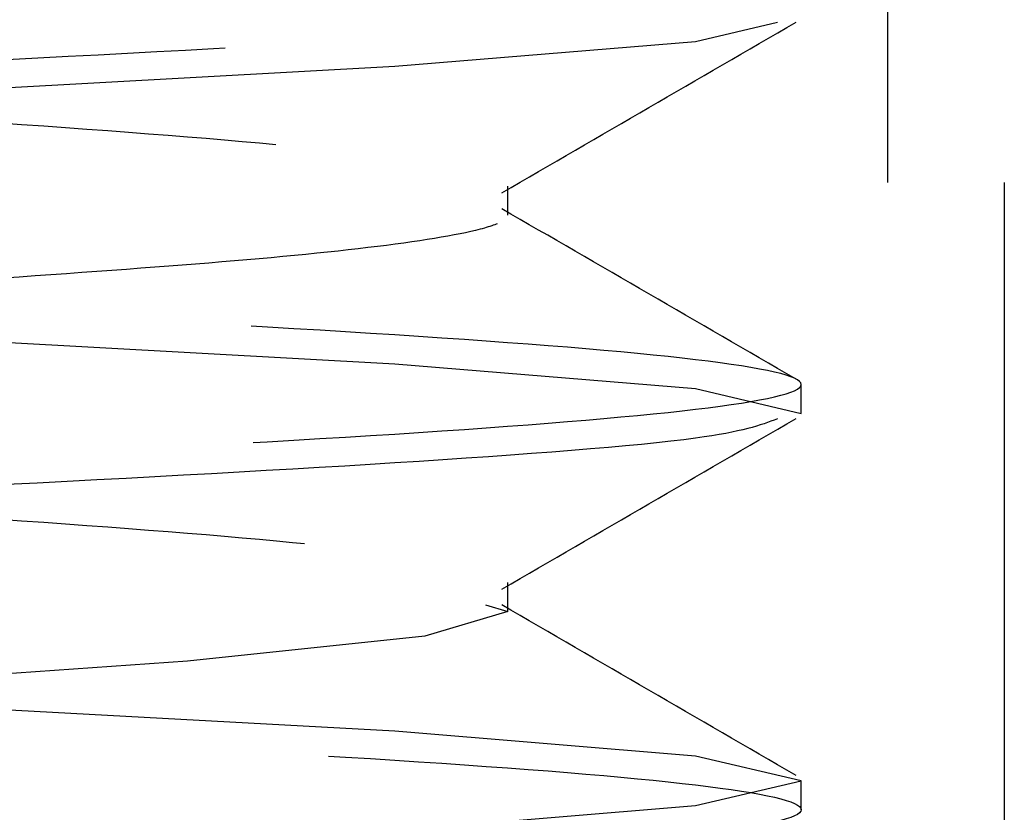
# Model space of a CAD drawing. Header units: inches. Extents: x 1907 to 2452, y -210 to -54.
# Tile 709 of 1056: x 2144.1262 to 2144.2149, y -176.9386 to -176.8672. Entities that reach past the tile are written whole.
import ezdxf

# ---------------------------------------------------------------- set-up
doc = ezdxf.new("R2010")
doc.units = ezdxf.units.IN
doc.header["$LTSCALE"] = 0.5
doc.header["$MEASUREMENT"] = 0
doc.linetypes.add('HIDDEN', pattern=[0.22499999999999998, 0.15, -0.075])
doc.layers.add('SID-M-H', color=4, linetype='HIDDEN')

msp = doc.modelspace()

# ---------------------------------------------------------------- linework, layer by layer
at = {"layer": 'SID-M-H'}
for p, q in [((2144.214886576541, -175.881832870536), (2144.214886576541, -177.411832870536)), ((2144.20440777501, -177.081832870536), (2144.20440777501, -176.211832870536)), ((2144.194465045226, -176.8674367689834), (2144.187080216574, -176.8691691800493)), ((2144.187080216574, -176.8691691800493), (2144.159983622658, -176.8714013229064)), ((2144.159983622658, -176.8714013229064), (2144.119430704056, -176.8736334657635)), ((2144.170176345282, -176.8847941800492), (2144.170176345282, -176.8821900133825)), ((2144.119430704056, -176.8959548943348), (2144.159983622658, -176.8981870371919)), ((2144.159983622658, -176.8981870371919), (2144.187080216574, -176.900419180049)), ((2144.19659527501, -176.9026513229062), (2144.19659527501, -176.9000471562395)), ((2144.187080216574, -176.900419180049), (2144.19659527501, -176.9026513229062)), ((2144.19659527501, -176.9026513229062), (2144.19659527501, -176.9026513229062)), ((2144.170176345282, -176.9205084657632), (2144.170176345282, -176.9179042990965)), ((2144.170176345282, -176.9205084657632), (2144.162672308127, -176.9227406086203)), ((2144.168164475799, -176.9199100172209), (2144.170176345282, -176.9205084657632)), ((2144.162672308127, -176.9227406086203), (2144.141302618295, -176.9249727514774)), ((2144.141302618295, -176.9249727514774), (2144.109320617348, -176.9272048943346)), ((2144.159983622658, -176.9312971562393), (2144.119430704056, -176.9290650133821)), ((2144.187080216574, -176.9335292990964), (2144.159983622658, -176.9312971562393)), ((2144.19659527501, -176.9357614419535), (2144.187080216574, -176.9335292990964)), ((2144.187080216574, -176.9379935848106), (2144.19659527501, -176.9357614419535)), ((2144.19659527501, -176.9383656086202), (2144.19659527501, -176.9357614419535)), ((2144.159983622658, -176.9402257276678), (2144.187080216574, -176.9379935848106))]:
    msp.add_line(p, q, dxfattribs=at)
for points, knots in [([(2143.97499658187, -175.8292082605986), (2143.976194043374, -175.8297557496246), (2143.979018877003, -175.8310472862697), (2144.000392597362, -175.8330828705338), (2144.032802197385, -175.8353150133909), (2144.07161820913, -175.837547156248), (2144.110296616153, -175.8397792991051), (2144.143119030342, -175.8420114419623), (2144.165042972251, -175.8442435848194), (2144.172742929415, -175.8464757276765), (2144.165043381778, -175.8487078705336), (2144.143117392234, -175.8509400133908), (2144.110302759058, -175.8531721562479), (2144.071595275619, -175.855404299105), (2144.032887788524, -175.8576364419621), (2144.000073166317, -175.8598685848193), (2143.978147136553, -175.8621007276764), (2143.970447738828, -175.8643328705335), (2143.978147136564, -175.8665650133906), (2144.000073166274, -175.8687971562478), (2144.032887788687, -175.8710292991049), (2144.07159527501, -175.873261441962), (2144.110302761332, -175.8754935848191), (2144.143117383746, -175.8777257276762), (2144.165043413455, -175.8799578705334), (2144.172742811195, -175.8821900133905), (2144.165043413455, -175.8844221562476), (2144.143117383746, -175.8866542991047), (2144.110302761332, -175.8888864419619), (2144.07159527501, -175.891118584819), (2144.032887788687, -175.8933507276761), (2144.000073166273, -175.8955828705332), (2143.978147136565, -175.8978150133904), (2143.970447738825, -175.9000471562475), (2143.978147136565, -175.9022792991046), (2144.000073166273, -175.9045114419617), (2144.032887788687, -175.9067435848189), (2144.07159527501, -175.908975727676), (2144.110302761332, -175.9112078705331), (2144.143117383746, -175.9134400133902), (2144.165043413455, -175.9156721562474), (2144.172742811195, -175.9179042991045), (2144.165043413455, -175.9201364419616), (2144.143117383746, -175.9223685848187), (2144.110302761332, -175.9246007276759), (2144.07159527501, -175.926832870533), (2144.032887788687, -175.9290650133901), (2144.000073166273, -175.9312971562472), (2143.978147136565, -175.9335292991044), (2143.970447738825, -175.9357614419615), (2143.978147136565, -175.9379935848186), (2144.000073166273, -175.9402257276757), (2144.032887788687, -175.9424578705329), (2144.07159527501, -175.94469001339), (2144.110302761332, -175.9469221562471), (2144.143117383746, -175.9491542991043), (2144.165043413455, -175.9513864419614), (2144.172742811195, -175.9536185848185), (2144.165043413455, -175.9558507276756), (2144.143117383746, -175.9580828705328), (2144.110302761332, -175.9603150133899), (2144.07159527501, -175.962547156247), (2144.032887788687, -175.9647792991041), (2144.000073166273, -175.9670114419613), (2143.978147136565, -175.9692435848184), (2143.970447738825, -175.9714757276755), (2143.978147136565, -175.9737078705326), (2144.000073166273, -175.9759400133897), (2144.032887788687, -175.9781721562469), (2144.07159527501, -175.980404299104), (2144.110302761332, -175.9826364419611), (2144.143117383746, -175.9848685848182), (2144.165043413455, -175.9871007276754), (2144.172742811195, -175.9893328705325), (2144.165043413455, -175.9915650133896), (2144.143117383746, -175.9937971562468), (2144.110302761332, -175.9960292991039), (2144.07159527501, -175.998261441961), (2144.032887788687, -176.0004935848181), (2144.000073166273, -176.0027257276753), (2143.978147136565, -176.0049578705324), (2143.970447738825, -176.0071900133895), (2143.978147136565, -176.0094221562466), (2144.000073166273, -176.0116542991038), (2144.032887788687, -176.0138864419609), (2144.07159527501, -176.016118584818), (2144.110302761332, -176.0183507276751), (2144.143117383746, -176.0205828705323), (2144.165043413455, -176.0228150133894), (2144.172742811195, -176.0250471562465), (2144.165043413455, -176.0272792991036), (2144.143117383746, -176.0295114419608), (2144.110302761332, -176.0317435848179), (2144.07159527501, -176.033975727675), (2144.032887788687, -176.0362078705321), (2144.000073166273, -176.0384400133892), (2143.978147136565, -176.0406721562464), (2143.970447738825, -176.0429042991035), (2143.978147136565, -176.0451364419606), (2144.000073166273, -176.0473685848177), (2144.032887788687, -176.0496007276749), (2144.07159527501, -176.051832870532), (2144.110302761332, -176.0540650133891), (2144.143117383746, -176.0562971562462), (2144.165043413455, -176.0585292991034), (2144.172742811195, -176.0607614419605), (2144.165043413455, -176.0629935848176), (2144.143117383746, -176.0652257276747), (2144.110302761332, -176.0674578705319), (2144.07159527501, -176.069690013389), (2144.032887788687, -176.0719221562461), (2144.000073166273, -176.0741542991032), (2143.978147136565, -176.0763864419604), (2143.970447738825, -176.0786185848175), (2143.978147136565, -176.0808507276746), (2144.000073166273, -176.0830828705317), (2144.032887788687, -176.0853150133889), (2144.07159527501, -176.087547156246), (2144.110302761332, -176.0897792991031), (2144.143117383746, -176.0920114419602), (2144.165043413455, -176.0942435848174), (2144.172742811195, -176.0964757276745), (2144.165043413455, -176.0987078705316), (2144.143117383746, -176.1009400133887), (2144.110302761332, -176.1031721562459), (2144.07159527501, -176.105404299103), (2144.032887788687, -176.1076364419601), (2144.000073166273, -176.1098685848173), (2143.978147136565, -176.1121007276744), (2143.970447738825, -176.1143328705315), (2143.978147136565, -176.1165650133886), (2144.000073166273, -176.1187971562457), (2144.032887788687, -176.1210292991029), (2144.07159527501, -176.12326144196), (2144.110302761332, -176.1254935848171), (2144.143117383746, -176.1277257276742), (2144.165043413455, -176.1299578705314), (2144.172742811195, -176.1321900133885), (2144.165043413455, -176.1344221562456), (2144.143117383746, -176.1366542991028), (2144.110302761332, -176.1388864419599), (2144.07159527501, -176.141118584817), (2144.032887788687, -176.1433507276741), (2144.000073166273, -176.1455828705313), (2143.978147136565, -176.1478150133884), (2143.970447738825, -176.1500471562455), (2143.978147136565, -176.1522792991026), (2144.000073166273, -176.1545114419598), (2144.032887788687, -176.1567435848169), (2144.07159527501, -176.158975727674), (2144.110302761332, -176.1612078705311), (2144.143117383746, -176.1634400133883), (2144.165043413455, -176.1656721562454), (2144.172742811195, -176.1679042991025), (2144.165043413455, -176.1701364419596), (2144.143117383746, -176.1723685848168), (2144.110302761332, -176.1746007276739), (2144.07159527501, -176.176832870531), (2144.032887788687, -176.1790650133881), (2144.000073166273, -176.1812971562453), (2143.978147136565, -176.1835292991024), (2143.970447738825, -176.1857614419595), (2143.978147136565, -176.1879935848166), (2144.000073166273, -176.1902257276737), (2144.032887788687, -176.1924578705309), (2144.07159527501, -176.194690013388), (2144.110302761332, -176.1969221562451), (2144.143117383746, -176.1991542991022), (2144.165043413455, -176.2013864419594), (2144.172742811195, -176.2036185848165), (2144.165043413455, -176.2058507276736), (2144.143117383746, -176.2080828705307), (2144.110302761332, -176.2103150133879), (2144.07159527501, -176.212547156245), (2144.032887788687, -176.2147792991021), (2144.000073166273, -176.2170114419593), (2143.978147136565, -176.2192435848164), (2143.970447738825, -176.2214757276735), (2143.978147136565, -176.2237078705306), (2144.000073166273, -176.2259400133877), (2144.032887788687, -176.2281721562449), (2144.07159527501, -176.230404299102), (2144.110302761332, -176.2326364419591), (2144.143117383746, -176.2348685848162), (2144.165043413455, -176.2371007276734), (2144.172742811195, -176.2393328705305), (2144.165043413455, -176.2415650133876), (2144.143117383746, -176.2437971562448), (2144.110302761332, -176.2460292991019), (2144.07159527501, -176.248261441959), (2144.032887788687, -176.2504935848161), (2144.000073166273, -176.2527257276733), (2143.978147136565, -176.2549578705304), (2143.970447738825, -176.2571900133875), (2143.978147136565, -176.2594221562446), (2144.000073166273, -176.2616542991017), (2144.032887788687, -176.2638864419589), (2144.07159527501, -176.266118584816), (2144.110302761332, -176.2683507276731), (2144.143117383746, -176.2705828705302), (2144.165043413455, -176.2728150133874), (2144.172742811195, -176.2750471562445), (2144.165043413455, -176.2772792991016), (2144.143117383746, -176.2795114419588), (2144.110302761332, -176.2817435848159), (2144.07159527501, -176.283975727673), (2144.032887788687, -176.2862078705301), (2144.000073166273, -176.2884400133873), (2143.978147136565, -176.2906721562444), (2143.970447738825, -176.2929042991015), (2143.978147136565, -176.2951364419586), (2144.000073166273, -176.2973685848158), (2144.032887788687, -176.2996007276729), (2144.07159527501, -176.30183287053), (2144.110302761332, -176.3040650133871), (2144.143117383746, -176.3062971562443), (2144.165043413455, -176.3085292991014), (2144.172742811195, -176.3107614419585), (2144.165043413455, -176.3129935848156), (2144.143117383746, -176.3152257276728), (2144.110302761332, -176.3174578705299), (2144.07159527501, -176.319690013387), (2144.032887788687, -176.3219221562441), (2144.000073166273, -176.3241542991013), (2143.978147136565, -176.3263864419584), (2143.970447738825, -176.3286185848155), (2143.978147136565, -176.3308507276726), (2144.000073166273, -176.3330828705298), (2144.032887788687, -176.3353150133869), (2144.07159527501, -176.337547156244), (2144.110302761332, -176.3397792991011), (2144.143117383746, -176.3420114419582), (2144.165043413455, -176.3442435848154), (2144.172742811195, -176.3464757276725), (2144.165043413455, -176.3487078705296), (2144.143117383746, -176.3509400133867), (2144.110302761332, -176.3531721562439), (2144.07159527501, -176.355404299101), (2144.032887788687, -176.3576364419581), (2144.000073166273, -176.3598685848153), (2143.978147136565, -176.3621007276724), (2143.970447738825, -176.3643328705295), (2143.978147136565, -176.3665650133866), (2144.000073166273, -176.3687971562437), (2144.032887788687, -176.3710292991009), (2144.07159527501, -176.373261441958), (2144.110302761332, -176.3754935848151), (2144.143117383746, -176.3777257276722), (2144.165043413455, -176.3799578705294), (2144.172742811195, -176.3821900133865), (2144.165043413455, -176.3844221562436), (2144.143117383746, -176.3866542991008), (2144.110302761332, -176.3888864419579), (2144.07159527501, -176.391118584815), (2144.032887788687, -176.3933507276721), (2144.000073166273, -176.3955828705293), (2143.978147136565, -176.3978150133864), (2143.970447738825, -176.4000471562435), (2143.978147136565, -176.4022792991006), (2144.000073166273, -176.4045114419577), (2144.032887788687, -176.4067435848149), (2144.07159527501, -176.408975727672), (2144.110302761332, -176.4112078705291), (2144.143117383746, -176.4134400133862), (2144.165043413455, -176.4156721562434), (2144.172742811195, -176.4179042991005), (2144.165043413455, -176.4201364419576), (2144.143117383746, -176.4223685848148), (2144.110302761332, -176.4246007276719), (2144.07159527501, -176.426832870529), (2144.032887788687, -176.4290650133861), (2144.000073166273, -176.4312971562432), (2143.978147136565, -176.4335292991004), (2143.970447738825, -176.4357614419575), (2143.978147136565, -176.4379935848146), (2144.000073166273, -176.4402257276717), (2144.032887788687, -176.4424578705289), (2144.07159527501, -176.444690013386), (2144.110302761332, -176.4469221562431), (2144.143117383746, -176.4491542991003), (2144.165043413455, -176.4513864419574), (2144.172742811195, -176.4536185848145), (2144.165043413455, -176.4558507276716), (2144.143117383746, -176.4580828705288), (2144.110302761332, -176.4603150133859), (2144.07159527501, -176.462547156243), (2144.032887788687, -176.4647792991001), (2144.000073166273, -176.4670114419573), (2143.978147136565, -176.4692435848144), (2143.970447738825, -176.4714757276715), (2143.978147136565, -176.4737078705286), (2144.000073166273, -176.4759400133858), (2144.032887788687, -176.4781721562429), (2144.07159527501, -176.4804042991), (2144.110302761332, -176.4826364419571), (2144.143117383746, -176.4848685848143), (2144.165043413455, -176.4871007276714), (2144.172742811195, -176.4893328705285), (2144.165043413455, -176.4915650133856), (2144.143117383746, -176.4937971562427), (2144.110302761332, -176.4960292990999), (2144.07159527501, -176.498261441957), (2144.032887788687, -176.5004935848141), (2144.000073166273, -176.5027257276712), (2143.978147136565, -176.5049578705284), (2143.970447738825, -176.5071900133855), (2143.978147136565, -176.5094221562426), (2144.000073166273, -176.5116542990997), (2144.032887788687, -176.5138864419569), (2144.07159527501, -176.516118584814), (2144.110302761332, -176.5183507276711), (2144.143117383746, -176.5205828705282), (2144.165043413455, -176.5228150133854), (2144.172742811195, -176.5250471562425), (2144.165043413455, -176.5272792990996), (2144.143117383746, -176.5295114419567), (2144.110302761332, -176.5317435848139), (2144.07159527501, -176.533975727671), (2144.032887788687, -176.5362078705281), (2144.000073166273, -176.5384400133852), (2143.978147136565, -176.5406721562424), (2143.970447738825, -176.5429042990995), (2143.978147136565, -176.5451364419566), (2144.000073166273, -176.5473685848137), (2144.032887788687, -176.5496007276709), (2144.07159527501, -176.551832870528), (2144.110302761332, -176.5540650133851), (2144.143117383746, -176.5562971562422), (2144.165043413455, -176.5585292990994), (2144.172742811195, -176.5607614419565), (2144.165043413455, -176.5629935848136), (2144.143117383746, -176.5652257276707), (2144.110302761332, -176.5674578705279), (2144.07159527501, -176.569690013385), (2144.032887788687, -176.5719221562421), (2144.000073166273, -176.5741542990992), (2143.978147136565, -176.5763864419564), (2143.970447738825, -176.5786185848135), (2143.978147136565, -176.5808507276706), (2144.000073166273, -176.5830828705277), (2144.032887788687, -176.5853150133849), (2144.07159527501, -176.587547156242), (2144.110302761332, -176.5897792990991), (2144.143117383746, -176.5920114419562), (2144.165043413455, -176.5942435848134), (2144.172742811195, -176.5964757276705), (2144.165043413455, -176.5987078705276), (2144.143117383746, -176.6009400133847), (2144.110302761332, -176.6031721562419), (2144.07159527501, -176.605404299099), (2144.032887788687, -176.6076364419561), (2144.000073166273, -176.6098685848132), (2143.978147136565, -176.6121007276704), (2143.970447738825, -176.6143328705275), (2143.978147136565, -176.6165650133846), (2144.000073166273, -176.6187971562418), (2144.032887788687, -176.6210292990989), (2144.07159527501, -176.623261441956), (2144.110302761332, -176.6254935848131), (2144.143117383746, -176.6277257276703), (2144.165043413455, -176.6299578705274), (2144.172742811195, -176.6321900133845), (2144.165043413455, -176.6344221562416), (2144.143117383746, -176.6366542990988), (2144.110302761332, -176.6388864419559), (2144.07159527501, -176.641118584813), (2144.032887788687, -176.6433507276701), (2144.000073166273, -176.6455828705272), (2143.978147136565, -176.6478150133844), (2143.970447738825, -176.6500471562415), (2143.978147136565, -176.6522792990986), (2144.000073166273, -176.6545114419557), (2144.032887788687, -176.6567435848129), (2144.07159527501, -176.65897572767), (2144.110302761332, -176.6612078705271), (2144.143117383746, -176.6634400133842), (2144.165043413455, -176.6656721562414), (2144.172742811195, -176.6679042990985), (2144.165043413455, -176.6701364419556), (2144.143117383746, -176.6723685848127), (2144.110302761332, -176.6746007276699), (2144.07159527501, -176.676832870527), (2144.032887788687, -176.6790650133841), (2144.000073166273, -176.6812971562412), (2143.978147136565, -176.6835292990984), (2143.970447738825, -176.6857614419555), (2143.978147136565, -176.6879935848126), (2144.000073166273, -176.6902257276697), (2144.032887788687, -176.6924578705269), (2144.07159527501, -176.694690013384), (2144.110302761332, -176.6969221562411), (2144.143117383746, -176.6991542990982), (2144.165043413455, -176.7013864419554), (2144.172742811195, -176.7036185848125), (2144.165043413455, -176.7058507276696), (2144.143117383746, -176.7080828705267), (2144.110302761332, -176.7103150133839), (2144.07159527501, -176.712547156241), (2144.032887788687, -176.7147792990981), (2144.000073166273, -176.7170114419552), (2143.978147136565, -176.7192435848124), (2143.970447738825, -176.7214757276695), (2143.978147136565, -176.7237078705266), (2144.000073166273, -176.7259400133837), (2144.032887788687, -176.7281721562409), (2144.07159527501, -176.730404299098), (2144.110302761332, -176.7326364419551), (2144.143117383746, -176.7348685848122), (2144.165043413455, -176.7371007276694), (2144.172742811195, -176.7393328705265), (2144.165043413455, -176.7415650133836), (2144.143117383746, -176.7437971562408), (2144.110302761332, -176.7460292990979), (2144.07159527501, -176.748261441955), (2144.032887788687, -176.7504935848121), (2144.000073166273, -176.7527257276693), (2143.978147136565, -176.7549578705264), (2143.970447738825, -176.7571900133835), (2143.978147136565, -176.7594221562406), (2144.000073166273, -176.7616542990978), (2144.032887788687, -176.7638864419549), (2144.07159527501, -176.766118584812), (2144.110302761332, -176.7683507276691), (2144.143117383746, -176.7705828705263), (2144.165043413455, -176.7728150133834), (2144.172742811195, -176.7750471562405), (2144.165043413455, -176.7772792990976), (2144.143117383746, -176.7795114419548), (2144.110302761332, -176.7817435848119), (2144.07159527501, -176.783975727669), (2144.032887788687, -176.7862078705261), (2144.000073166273, -176.7884400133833), (2143.978147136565, -176.7906721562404), (2143.970447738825, -176.7929042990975), (2143.978147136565, -176.7951364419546), (2144.000073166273, -176.7973685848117), (2144.032887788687, -176.7996007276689), (2144.07159527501, -176.801832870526), (2144.110302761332, -176.8040650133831), (2144.143117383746, -176.8062971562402), (2144.165043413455, -176.8085292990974), (2144.172742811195, -176.8107614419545), (2144.165043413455, -176.8129935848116), (2144.143117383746, -176.8152257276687), (2144.110302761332, -176.8174578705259), (2144.07159527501, -176.819690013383), (2144.032887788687, -176.8219221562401), (2144.000073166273, -176.8241542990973), (2143.978147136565, -176.8263864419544), (2143.970447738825, -176.8286185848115), (2143.978147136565, -176.8308507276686), (2144.000073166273, -176.8330828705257), (2144.032887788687, -176.8353150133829), (2144.07159527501, -176.83754715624), (2144.110302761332, -176.8397792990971), (2144.143117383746, -176.8420114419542), (2144.165043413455, -176.8442435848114), (2144.172742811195, -176.8464757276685), (2144.165043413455, -176.8487078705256), (2144.143117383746, -176.8509400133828), (2144.110302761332, -176.8531721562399), (2144.07159527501, -176.855404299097), (2144.032887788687, -176.8576364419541), (2144.000073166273, -176.8598685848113), (2143.978147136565, -176.8621007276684), (2143.970447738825, -176.8643328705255), (2143.978147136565, -176.8665650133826), (2144.000073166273, -176.8687971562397), (2144.032887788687, -176.8710292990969), (2144.07159527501, -176.873261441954), (2144.110302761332, -176.8754935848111), (2144.143117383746, -176.8777257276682), (2144.165043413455, -176.8799578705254), (2144.172742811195, -176.8821900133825), (2144.165043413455, -176.8844221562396), (2144.143117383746, -176.8866542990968), (2144.110302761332, -176.8888864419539), (2144.07159527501, -176.891118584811), (2144.032887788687, -176.8933507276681), (2144.000073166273, -176.8955828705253), (2143.978147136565, -176.8978150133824), (2143.970447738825, -176.9000471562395), (2143.978147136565, -176.9022792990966), (2144.000073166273, -176.9045114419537), (2144.032887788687, -176.9067435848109), (2144.07159527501, -176.908975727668), (2144.110302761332, -176.9112078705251), (2144.143117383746, -176.9134400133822), (2144.165043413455, -176.9156721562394), (2144.172742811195, -176.9179042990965), (2144.165043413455, -176.9201364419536), (2144.143117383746, -176.9223685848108), (2144.110302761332, -176.9246007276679), (2144.07159527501, -176.926832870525), (2144.032887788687, -176.9290650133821), (2144.000073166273, -176.9312971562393), (2143.978147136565, -176.9335292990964), (2143.970447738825, -176.9357614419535), (2143.978147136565, -176.9379935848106), (2144.000073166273, -176.9402257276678), (2144.032887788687, -176.9424578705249), (2144.07159527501, -176.944690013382), (2144.110302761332, -176.9469221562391), (2144.143117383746, -176.9491542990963), (2144.165043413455, -176.9513864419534), (2144.172742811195, -176.9536185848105), (2144.165043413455, -176.9558507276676), (2144.143117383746, -176.9580828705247), (2144.110302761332, -176.9603150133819), (2144.07159527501, -176.962547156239), (2144.032887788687, -176.9647792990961), (2144.000073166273, -176.9670114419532), (2143.978147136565, -176.9692435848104), (2143.970447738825, -176.9714757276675), (2143.978147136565, -176.9737078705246), (2144.000073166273, -176.9759400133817), (2144.032887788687, -176.9781721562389), (2144.07159527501, -176.980404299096), (2144.110302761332, -176.9826364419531), (2144.143117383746, -176.9848685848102), (2144.165043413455, -176.9871007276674), (2144.172742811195, -176.9893328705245), (2144.165043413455, -176.9915650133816), (2144.143117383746, -176.9937971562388), (2144.110302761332, -176.9960292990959), (2144.07159527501, -176.998261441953), (2144.032887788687, -177.0004935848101), (2144.000073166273, -177.0027257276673), (2143.978147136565, -177.0049578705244), (2143.970447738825, -177.0071900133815), (2143.978147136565, -177.0094221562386), (2144.000073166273, -177.0116542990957), (2144.032887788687, -177.0138864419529), (2144.07159527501, -177.01611858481), (2144.110302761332, -177.0183507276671), (2144.143117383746, -177.0205828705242), (2144.165043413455, -177.0228150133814), (2144.172742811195, -177.0250471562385), (2144.165043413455, -177.0272792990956), (2144.143117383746, -177.0295114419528), (2144.110302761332, -177.0317435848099), (2144.07159527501, -177.033975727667), (2144.032887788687, -177.0362078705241), (2144.000073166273, -177.0384400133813), (2143.978147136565, -177.0406721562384), (2143.970447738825, -177.0429042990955), (2143.978147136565, -177.0451364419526), (2144.000073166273, -177.0473685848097), (2144.032887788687, -177.0496007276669), (2144.07159527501, -177.051832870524), (2144.110302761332, -177.0540650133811), (2144.143117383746, -177.0562971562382), (2144.165043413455, -177.0585292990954), (2144.172742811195, -177.0607614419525), (2144.165043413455, -177.0629935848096), (2144.143117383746, -177.0652257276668), (2144.110302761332, -177.0674578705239), (2144.07159527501, -177.069690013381), (2144.032887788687, -177.0719221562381), (2144.000073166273, -177.0741542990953), (2143.978147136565, -177.0763864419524), (2143.970447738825, -177.0786185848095), (2143.978147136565, -177.0808507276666), (2144.000073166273, -177.0830828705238), (2144.032887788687, -177.0853150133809), (2144.07159527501, -177.087547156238), (2144.110302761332, -177.0897792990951), (2144.143117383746, -177.0920114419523), (2144.165043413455, -177.0942435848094), (2144.172742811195, -177.0964757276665), (2144.165043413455, -177.0987078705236), (2144.143117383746, -177.1009400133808), (2144.110302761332, -177.1031721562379), (2144.07159527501, -177.105404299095), (2144.032887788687, -177.1076364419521), (2144.000073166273, -177.1098685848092), (2143.978147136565, -177.1121007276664), (2143.970447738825, -177.1143328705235), (2143.978147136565, -177.1165650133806), (2144.000073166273, -177.1187971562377), (2144.032887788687, -177.1210292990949), (2144.07159527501, -177.123261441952), (2144.110302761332, -177.1254935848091), (2144.143117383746, -177.1277257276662), (2144.165043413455, -177.1299578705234), (2144.172742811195, -177.1321900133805), (2144.165043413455, -177.1344221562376), (2144.143117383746, -177.1366542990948), (2144.110302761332, -177.1388864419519), (2144.07159527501, -177.141118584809), (2144.032887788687, -177.1433507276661), (2144.000073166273, -177.1455828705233), (2143.978147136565, -177.1478150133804), (2143.970447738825, -177.1500471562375), (2143.978147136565, -177.1522792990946), (2144.000073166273, -177.1545114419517), (2144.032887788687, -177.1567435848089), (2144.07159527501, -177.158975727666), (2144.110302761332, -177.1612078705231), (2144.143117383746, -177.1634400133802), (2144.165043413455, -177.1656721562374), (2144.172742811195, -177.1679042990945), (2144.165043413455, -177.1701364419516), (2144.143117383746, -177.1723685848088), (2144.110302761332, -177.1746007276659), (2144.07159527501, -177.176832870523), (2144.032887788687, -177.1790650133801), (2144.000073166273, -177.1812971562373), (2143.978147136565, -177.1835292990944), (2143.970447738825, -177.1857614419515), (2143.978147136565, -177.1879935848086), (2144.000073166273, -177.1902257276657), (2144.032887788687, -177.1924578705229), (2144.07159527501, -177.19469001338), (2144.110302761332, -177.1969221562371), (2144.143117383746, -177.1991542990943), (2144.165043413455, -177.2013864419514), (2144.172742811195, -177.2036185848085), (2144.165043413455, -177.2058507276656), (2144.143117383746, -177.2080828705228), (2144.110302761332, -177.2103150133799), (2144.07159527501, -177.212547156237), (2144.032887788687, -177.2147792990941), (2144.000073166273, -177.2170114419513), (2143.978147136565, -177.2192435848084), (2143.970447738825, -177.2214757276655), (2143.978147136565, -177.2237078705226), (2144.000073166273, -177.2259400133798), (2144.032887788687, -177.2281721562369), (2144.07159527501, -177.230404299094), (2144.110302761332, -177.2326364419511), (2144.143117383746, -177.2348685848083), (2144.165043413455, -177.2371007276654), (2144.172742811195, -177.2393328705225), (2144.165043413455, -177.2415650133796), (2144.143117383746, -177.2437971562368), (2144.110302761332, -177.2460292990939), (2144.07159527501, -177.248261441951), (2144.032887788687, -177.2504935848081), (2144.000073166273, -177.2527257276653), (2143.978147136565, -177.2549578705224), (2143.970447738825, -177.2571900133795), (2143.978147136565, -177.2594221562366), (2144.000073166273, -177.2616542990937), (2144.032887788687, -177.2638864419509), (2144.07159527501, -177.266118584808), (2144.110302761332, -177.2683507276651), (2144.143117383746, -177.2705828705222), (2144.165043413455, -177.2728150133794), (2144.172742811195, -177.2750471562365), (2144.165043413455, -177.2772792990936), (2144.143117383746, -177.2795114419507), (2144.110302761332, -177.2817435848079), (2144.07159527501, -177.283975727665), (2144.032887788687, -177.2862078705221), (2144.000073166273, -177.2884400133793), (2143.978147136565, -177.2906721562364), (2143.970447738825, -177.2929042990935), (2143.978147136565, -177.2951364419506), (2144.000073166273, -177.2973685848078), (2144.032887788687, -177.2996007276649), (2144.07159527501, -177.301832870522), (2144.110302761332, -177.3040650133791), (2144.143117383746, -177.3062971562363), (2144.165043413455, -177.3085292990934), (2144.172742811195, -177.3107614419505), (2144.165043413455, -177.3129935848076), (2144.143117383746, -177.3152257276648), (2144.110302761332, -177.3174578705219), (2144.07159527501, -177.319690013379), (2144.032887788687, -177.3219221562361), (2144.000073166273, -177.3241542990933), (2143.978147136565, -177.3263864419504), (2143.970447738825, -177.3286185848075), (2143.978147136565, -177.3308507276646), (2144.000073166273, -177.3330828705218), (2144.032887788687, -177.3353150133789), (2144.07159527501, -177.337547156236), (2144.110302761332, -177.3397792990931), (2144.143117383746, -177.3420114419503), (2144.165043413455, -177.3442435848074), (2144.172742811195, -177.3464757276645), (2144.165043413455, -177.3487078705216), (2144.143117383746, -177.3509400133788), (2144.110302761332, -177.3531721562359), (2144.07159527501, -177.355404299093), (2144.032887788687, -177.3576364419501), (2144.000073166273, -177.3598685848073), (2143.978147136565, -177.3621007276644), (2143.970447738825, -177.3643328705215), (2143.978147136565, -177.3665650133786), (2144.000073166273, -177.3687971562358), (2144.032887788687, -177.3710292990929), (2144.07159527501, -177.37326144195), (2144.110302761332, -177.3754935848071), (2144.143117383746, -177.3777257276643), (2144.165043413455, -177.3799578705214), (2144.172742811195, -177.3821900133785), (2144.165043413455, -177.3844221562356), (2144.143117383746, -177.3866542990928), (2144.110302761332, -177.3888864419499), (2144.07159527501, -177.391118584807), (2144.032887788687, -177.3933507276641), (2144.000073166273, -177.3955828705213), (2143.978147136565, -177.3978150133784), (2143.970447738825, -177.4000471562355), (2143.978147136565, -177.4022792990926), (2144.000073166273, -177.4045114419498), (2144.032887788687, -177.4067435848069), (2144.07159527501, -177.408975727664), (2144.110302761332, -177.4112078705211), (2144.143117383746, -177.4134400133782), (2144.165043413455, -177.4156721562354), (2144.172742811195, -177.4179042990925), (2144.165043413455, -177.4201364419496), (2144.143117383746, -177.4223685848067), (2144.110302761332, -177.4246007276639), (2144.07159527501, -177.426832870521), (2144.032887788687, -177.4290650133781), (2144.000073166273, -177.4312971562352), (2143.978147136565, -177.4335292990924), (2143.970447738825, -177.4357614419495), (2143.978147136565, -177.4379935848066), (2144.000073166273, -177.4402257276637), (2144.032887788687, -177.4424578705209), (2144.07159527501, -177.444690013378), (2144.110302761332, -177.4469221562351), (2144.143117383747, -177.4491542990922), (2144.165043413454, -177.4513864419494), (2144.172742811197, -177.4536185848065), (2144.165043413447, -177.4558507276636), (2144.143117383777, -177.4580828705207), (2144.110302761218, -177.460315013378), (2144.071595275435, -177.4625471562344), (2144.032887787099, -177.4647792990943), (2144.000073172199, -177.4670114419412), (2143.97814711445, -177.4692435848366), (2143.970447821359, -177.4714757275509), (2143.978146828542, -177.473707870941), (2144.000074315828, -177.4759400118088), (2144.032883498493, -177.4781721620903), (2144.071611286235, -177.4804042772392), (2144.110243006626, -177.482636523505), (2144.143340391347, -177.4848682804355), (2144.164211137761, -177.4871018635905), (2144.172991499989, -177.4887818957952), (2144.168837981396, -177.4897264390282), (2144.16797199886, -177.4899233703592)], [0, 0, 0, 0, 0.0009890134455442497, 0.002333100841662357, 0.003677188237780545, 0.005021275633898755, 0.006365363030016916, 0.007709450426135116, 0.009053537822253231, 0.01039762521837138, 0.01174171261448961, 0.01308580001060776, 0.01442988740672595, 0.0157739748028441, 0.01711806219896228, 0.01846214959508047, 0.01980623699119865, 0.02115032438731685, 0.02249441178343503, 0.02383849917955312, 0.0251825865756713, 0.02652667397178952, 0.02787076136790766, 0.02921484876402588, 0.03055893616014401, 0.03190302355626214, 0.03324711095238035, 0.03459119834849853, 0.03593528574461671, 0.03727937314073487, 0.03862346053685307, 0.03996754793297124, 0.04131163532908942, 0.04265572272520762, 0.04399981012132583, 0.0453438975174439, 0.04668798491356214, 0.0480320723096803, 0.04937615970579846, 0.05072024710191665, 0.05206433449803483, 0.05340842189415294, 0.05475250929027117, 0.05609659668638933, 0.05744068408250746, 0.05878477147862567, 0.0601288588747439, 0.06147294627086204, 0.06281703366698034, 0.06416112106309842, 0.06550520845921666, 0.0668492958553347, 0.06819338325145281, 0.06953747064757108, 0.07088155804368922, 0.07222564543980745, 0.0735697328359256, 0.07491382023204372, 0.07625790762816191, 0.07760199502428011, 0.07894608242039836, 0.08029016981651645, 0.08163425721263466, 0.08297834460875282, 0.084322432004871, 0.0856665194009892, 0.08701060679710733, 0.08835469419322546, 0.08969878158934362, 0.09104286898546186, 0.09238695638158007, 0.09373104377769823, 0.09507513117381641, 0.09641921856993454, 0.09776330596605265, 0.09910739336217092, 0.1004514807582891, 0.1017955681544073, 0.1031396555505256, 0.1044837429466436, 0.1058278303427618, 0.10717191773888, 0.108516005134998, 0.1098600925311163, 0.1112041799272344, 0.1125482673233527, 0.1138923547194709, 0.115236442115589, 0.1165805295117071, 0.1179246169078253, 0.1192687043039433, 0.1206127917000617, 0.1219568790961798, 0.1233009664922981, 0.1246450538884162, 0.1259891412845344, 0.1273332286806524, 0.1286773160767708, 0.130021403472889, 0.1313654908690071, 0.1327095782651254, 0.1340536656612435, 0.1353977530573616, 0.1367418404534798, 0.1380859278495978, 0.1394300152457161, 0.1407741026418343, 0.1421181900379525, 0.1434622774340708, 0.1448063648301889, 0.146150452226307, 0.1474945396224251, 0.1488386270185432, 0.1501827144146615, 0.1515268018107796, 0.1528708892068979, 0.1542149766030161, 0.1555590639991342, 0.1569031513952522, 0.1582472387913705, 0.1595913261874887, 0.1609354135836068, 0.1622795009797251, 0.1636235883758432, 0.1649676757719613, 0.1663117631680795, 0.1676558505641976, 0.1689999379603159, 0.170344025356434, 0.1716881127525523, 0.1730322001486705, 0.1743762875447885, 0.1757203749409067, 0.1770644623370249, 0.1784085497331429, 0.1797526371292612, 0.1810967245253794, 0.1824408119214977, 0.1837848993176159, 0.185128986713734, 0.186473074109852, 0.1878171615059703, 0.1891612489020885, 0.1905053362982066, 0.1918494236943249, 0.193193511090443, 0.1945375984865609, 0.1958816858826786, 0.1972257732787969, 0.1985698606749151, 0.1999139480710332, 0.2012580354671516, 0.2026021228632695, 0.203946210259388, 0.2052902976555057, 0.2066343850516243, 0.2079784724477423, 0.2093225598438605, 0.2106666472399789, 0.2120107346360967, 0.2133548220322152, 0.2146989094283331, 0.2160429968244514, 0.2173870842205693, 0.2187311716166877, 0.2200752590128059, 0.2214193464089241, 0.2227634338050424, 0.2241075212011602, 0.2254516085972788, 0.2267956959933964, 0.2281397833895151, 0.229483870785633, 0.2308279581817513, 0.2321720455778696, 0.2335161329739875, 0.2348602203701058, 0.2362043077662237, 0.2375483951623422, 0.2388924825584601, 0.2402365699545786, 0.2415806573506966, 0.2429247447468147, 0.244268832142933, 0.2456129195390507, 0.2469570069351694, 0.2483010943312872, 0.2496451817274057, 0.2509892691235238, 0.2523333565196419, 0.2536774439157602, 0.2550215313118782, 0.2563656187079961, 0.2577097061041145, 0.2590537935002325, 0.2603978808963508, 0.2617419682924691, 0.2630860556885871, 0.2644301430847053, 0.2657742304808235, 0.2671183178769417, 0.2684624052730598, 0.2698064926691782, 0.2711505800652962, 0.2724946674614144, 0.2738387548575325, 0.2751828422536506, 0.2765269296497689, 0.277871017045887, 0.2792151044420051, 0.2805591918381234, 0.2819032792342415, 0.2832473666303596, 0.284591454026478, 0.2859355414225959, 0.2872796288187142, 0.2886237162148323, 0.2899678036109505, 0.2913118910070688, 0.2926559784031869, 0.2940000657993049, 0.2953441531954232, 0.2966882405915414, 0.2980323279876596, 0.2993764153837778, 0.3007205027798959, 0.3020645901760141, 0.3034086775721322, 0.3047527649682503, 0.3060968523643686, 0.3074409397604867, 0.3087850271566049, 0.3101291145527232, 0.3114732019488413, 0.3128172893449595, 0.3141613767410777, 0.3155054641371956, 0.316849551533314, 0.318193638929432, 0.3195377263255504, 0.3208818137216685, 0.3222259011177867, 0.3235699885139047, 0.3249140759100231, 0.3262581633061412, 0.3276022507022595, 0.3289463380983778, 0.3302904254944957, 0.3316345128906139, 0.332978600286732, 0.33432268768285, 0.3356667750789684, 0.3370108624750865, 0.3383549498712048, 0.339699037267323, 0.3410431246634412, 0.3423872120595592, 0.3437312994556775, 0.3450753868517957, 0.3464194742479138, 0.3477635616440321, 0.3491076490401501, 0.3504517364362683, 0.3517958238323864, 0.3531399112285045, 0.3544839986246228, 0.355828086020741, 0.3571721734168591, 0.3585162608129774, 0.3598603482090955, 0.3612044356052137, 0.3625485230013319, 0.3638926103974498, 0.3652366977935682, 0.3665807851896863, 0.3679248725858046, 0.3692689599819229, 0.370613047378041, 0.3719571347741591, 0.3733012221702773, 0.3746453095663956, 0.3759893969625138, 0.377333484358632, 0.3786775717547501, 0.3800216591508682, 0.3813657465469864, 0.3827098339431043, 0.3840539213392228, 0.3853980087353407, 0.3867420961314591, 0.3880861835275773, 0.3894302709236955, 0.3907743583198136, 0.3921184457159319, 0.3934625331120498, 0.3948066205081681, 0.3961507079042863, 0.3974947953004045, 0.3988388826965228, 0.4001829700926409, 0.4015270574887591, 0.4028711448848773, 0.4042152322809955, 0.4055593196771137, 0.406903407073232, 0.40824749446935, 0.4095915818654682, 0.4109356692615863, 0.4122797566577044, 0.4136238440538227, 0.4149679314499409, 0.416312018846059, 0.4176561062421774, 0.4190001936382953, 0.4203442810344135, 0.4216883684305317, 0.4230324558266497, 0.4243765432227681, 0.4257206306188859, 0.4270647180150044, 0.4284088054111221, 0.4297528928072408, 0.4310969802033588, 0.4324410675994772, 0.4337851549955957, 0.4351292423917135, 0.4364733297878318, 0.4378174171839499, 0.439161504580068, 0.4405055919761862, 0.4418496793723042, 0.4431937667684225, 0.4445378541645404, 0.445881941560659, 0.4472260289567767, 0.4485701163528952, 0.4499142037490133, 0.4512582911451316, 0.45260237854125, 0.4539464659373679, 0.4552905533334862, 0.4566346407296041, 0.4579787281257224, 0.4593228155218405, 0.4606669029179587, 0.462010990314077, 0.4633550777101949, 0.4646991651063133, 0.4660432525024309, 0.4673873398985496, 0.4687314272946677, 0.470075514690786, 0.4714196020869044, 0.4727636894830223, 0.4741077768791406, 0.4754518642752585, 0.4767959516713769, 0.478140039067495, 0.4794841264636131, 0.4808282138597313, 0.4821723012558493, 0.4835163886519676, 0.4848604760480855, 0.486204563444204, 0.4875486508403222, 0.4888927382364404, 0.4902368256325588, 0.4915809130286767, 0.4929250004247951, 0.4942690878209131, 0.4956131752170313, 0.4969572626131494, 0.4983013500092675, 0.4996454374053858, 0.5009895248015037, 0.5023336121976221, 0.5036776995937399, 0.5050217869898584, 0.5063658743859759, 0.5077099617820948, 0.5090540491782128, 0.5103981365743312, 0.5117422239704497, 0.5130863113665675, 0.5144303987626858, 0.5157744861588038, 0.5171185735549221, 0.5184626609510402, 0.5198067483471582, 0.5211508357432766, 0.5224949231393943, 0.5238390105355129, 0.5251830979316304, 0.5265271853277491, 0.5278712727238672, 0.5292153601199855, 0.530559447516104, 0.5319035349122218, 0.5332476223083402, 0.534591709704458, 0.5359357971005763, 0.5372798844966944, 0.5386239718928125, 0.5399680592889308, 0.5413121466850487, 0.5426562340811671, 0.5440003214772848, 0.5453444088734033, 0.5466884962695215, 0.5480325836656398, 0.5493766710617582, 0.5507207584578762, 0.5520648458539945, 0.5534089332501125, 0.5547530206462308, 0.5560971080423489, 0.5574411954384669, 0.5587852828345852, 0.5601293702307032, 0.5614734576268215, 0.5628175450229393, 0.5641616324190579, 0.5655057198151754, 0.5668498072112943, 0.5681938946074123, 0.5695379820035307, 0.570882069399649, 0.5722261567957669, 0.5735702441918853, 0.5749143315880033, 0.5762584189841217, 0.5776025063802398, 0.5789465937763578, 0.5802906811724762, 0.581634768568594, 0.5829788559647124, 0.5843229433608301, 0.5856670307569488, 0.587011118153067, 0.5883552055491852, 0.5896992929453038, 0.5910433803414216, 0.5923874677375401, 0.5937315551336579, 0.5950756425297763, 0.5964197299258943, 0.5977638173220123, 0.5991079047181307, 0.6004519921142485, 0.601796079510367, 0.6031401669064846, 0.6044842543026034, 0.6058283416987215, 0.6071724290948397, 0.6085165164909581, 0.6098606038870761, 0.6112046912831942, 0.6125487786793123, 0.6138928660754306, 0.6152369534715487, 0.6165810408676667, 0.6179251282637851, 0.6192692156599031, 0.6206133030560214, 0.6219573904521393, 0.6233014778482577, 0.6246455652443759, 0.625989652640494, 0.6273337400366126, 0.6286778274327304, 0.6300219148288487, 0.6313660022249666, 0.632710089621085, 0.6340541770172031, 0.6353982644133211, 0.6367423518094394, 0.6380864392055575, 0.6394305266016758, 0.6407746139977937, 0.6421187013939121, 0.6434627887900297, 0.6448068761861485, 0.6461509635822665, 0.6474950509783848, 0.6488391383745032, 0.650183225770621, 0.6515273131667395, 0.6528714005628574, 0.6542154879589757, 0.6555595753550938, 0.656903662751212, 0.6582477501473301, 0.659591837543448, 0.6609359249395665, 0.6622800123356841, 0.6636240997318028, 0.6649681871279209, 0.6663122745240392, 0.6676563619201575, 0.6690004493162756, 0.6703445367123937, 0.6716886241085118, 0.6730327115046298, 0.6743767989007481, 0.6757208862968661, 0.6770649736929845, 0.6784090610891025, 0.6797531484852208, 0.6810972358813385, 0.6824413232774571, 0.6837854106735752, 0.6851294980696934, 0.6864735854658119, 0.6878176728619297, 0.6891617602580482, 0.6905058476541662, 0.6918499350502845, 0.6931940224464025, 0.6945381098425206, 0.6958821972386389, 0.6972262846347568, 0.6985703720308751, 0.6999144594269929, 0.7012585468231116, 0.7026026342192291, 0.7039467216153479, 0.7052908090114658, 0.7066348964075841, 0.7079789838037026, 0.7093230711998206, 0.7106671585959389, 0.7120112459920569, 0.713355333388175, 0.7146994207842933, 0.7160435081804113, 0.7173875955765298, 0.7187316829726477, 0.7200757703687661, 0.7214198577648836, 0.7227639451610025, 0.7241080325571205, 0.7254521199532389, 0.7267962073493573, 0.7281402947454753, 0.7294843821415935, 0.7308284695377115, 0.7321725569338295, 0.7335166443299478, 0.7348607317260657, 0.7362048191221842, 0.7375489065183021, 0.7388929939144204, 0.7402370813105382, 0.7415811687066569, 0.7429252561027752, 0.7442693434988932, 0.7456134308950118, 0.7469575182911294, 0.7483016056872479, 0.7496456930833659, 0.7509897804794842, 0.7523338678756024, 0.7536779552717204, 0.7550220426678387, 0.7563661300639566, 0.757710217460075, 0.7590543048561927, 0.7603983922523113, 0.7617424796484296, 0.7630865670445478, 0.7644306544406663, 0.7657747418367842, 0.7671188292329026, 0.7684629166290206, 0.7698070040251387, 0.7711510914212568, 0.7724951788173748, 0.7738392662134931, 0.775183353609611, 0.7765274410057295, 0.7778715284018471, 0.7792156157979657, 0.7805597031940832, 0.781903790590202, 0.7832478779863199, 0.7845919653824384, 0.7859360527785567, 0.7872801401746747, 0.7886242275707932, 0.7899683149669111, 0.7913124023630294, 0.7926564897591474, 0.7940005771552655, 0.7953446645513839, 0.7966887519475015, 0.7980328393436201, 0.7993769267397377, 0.8007210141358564, 0.8020651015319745, 0.8034091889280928, 0.8047532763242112, 0.806097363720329, 0.8074414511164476, 0.8087855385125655, 0.8101296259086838, 0.8114737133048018, 0.81281780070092, 0.8141618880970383, 0.8155059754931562, 0.8168500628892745, 0.8181941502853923, 0.8195382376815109, 0.8208823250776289, 0.8222264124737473, 0.8235704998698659, 0.8249145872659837, 0.826258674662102, 0.82760276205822, 0.8289468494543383, 0.8302909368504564, 0.8316350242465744, 0.8329791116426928, 0.8343231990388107, 0.8356672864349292, 0.8370113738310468, 0.8383554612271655, 0.8396995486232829, 0.8410436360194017, 0.8423877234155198, 0.8437318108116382, 0.8450758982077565, 0.8464199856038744, 0.8477640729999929, 0.8491081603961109, 0.850452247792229, 0.8517963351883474, 0.8531404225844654, 0.8544845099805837, 0.8558285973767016, 0.8571726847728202, 0.8585167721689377, 0.8598608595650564, 0.8612049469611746, 0.8625490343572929, 0.8638931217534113, 0.8652372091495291, 0.8665812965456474, 0.8679253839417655, 0.8692694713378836, 0.8706135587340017, 0.8719576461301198, 0.8733017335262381, 0.874645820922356, 0.8759899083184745, 0.8773339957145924, 0.8786780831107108, 0.8800221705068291, 0.8813662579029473, 0.8827103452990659, 0.8840544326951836, 0.885398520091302, 0.8867426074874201, 0.8880866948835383, 0.8894307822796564, 0.8907748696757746, 0.8921189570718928, 0.8934630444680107, 0.8948071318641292, 0.8961512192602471, 0.8974953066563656, 0.8988393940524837, 0.9001834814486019, 0.9015275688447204, 0.9028716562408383, 0.9042157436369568, 0.9055598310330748, 0.906903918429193, 0.9082480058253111, 0.9095920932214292, 0.9109361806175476, 0.9122802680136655, 0.9136243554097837, 0.9149684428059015, 0.9163125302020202, 0.9176566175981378, 0.9190007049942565, 0.9203447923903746, 0.9216888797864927, 0.9230329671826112, 0.9243770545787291, 0.9257211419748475, 0.9270652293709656, 0.9284093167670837, 0.9297534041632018, 0.9310974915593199, 0.9324415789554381, 0.9337856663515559, 0.9351297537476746, 0.936473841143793, 0.9378179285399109, 0.9391620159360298, 0.9405061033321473, 0.9418501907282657, 0.9431942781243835, 0.9445383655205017, 0.94588245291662, 0.9472265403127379, 0.9485706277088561, 0.9499147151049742, 0.9512588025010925, 0.9526028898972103, 0.9539469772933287, 0.9552910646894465, 0.9566351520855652, 0.9579792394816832, 0.9593233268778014, 0.96066741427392, 0.9620115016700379, 0.9633555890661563, 0.9646996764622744, 0.9660437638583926, 0.9673878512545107, 0.9687319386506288, 0.9700760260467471, 0.971420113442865, 0.9727642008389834, 0.9741082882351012, 0.9754523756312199, 0.9767964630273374, 0.9781405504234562, 0.9794846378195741, 0.9808287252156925, 0.9821728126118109, 0.9835169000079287, 0.984860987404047, 0.986205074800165, 0.987549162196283, 0.9888932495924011, 0.9902373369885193, 0.9915814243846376, 0.9929255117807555, 0.994269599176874, 0.9956136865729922, 0.9969577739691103, 0.9983018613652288, 0.9996459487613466, 1, 1, 1, 1]), ([(2143.947784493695, -176.9176253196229), (2143.949498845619, -176.9169742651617), (2143.953172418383, -176.9155791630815), (2143.981214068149, -176.9134400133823), (2144.022431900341, -176.9112078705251), (2144.071617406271, -176.908975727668), (2144.120670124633, -176.9067435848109), (2144.162286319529, -176.9045114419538), (2144.190086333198, -176.9022792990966), (2144.19984964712, -176.9000471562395), (2144.19008672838, -176.8978150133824), (2144.162284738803, -176.8955828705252), (2144.120676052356, -176.8933507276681), (2144.071595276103, -176.891118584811), (2144.022514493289, -176.8888864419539), (2143.980905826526, -176.8866542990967), (2143.953103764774, -176.8844221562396), (2143.943341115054, -176.8821900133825), (2143.953103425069, -176.8799578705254), (2143.980907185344, -176.8777257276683), (2144.022509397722, -176.8754935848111), (2144.071614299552, -176.873261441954), (2144.120605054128, -176.8710292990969), (2144.162549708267, -176.8687971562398), (2144.189097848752, -176.8665650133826), (2144.199808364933, -176.8649096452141), (2144.195286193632, -176.8639983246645), (2144.194456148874, -176.8638310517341)], [0, 0, 0, 0, 0.03630802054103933, 0.07780208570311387, 0.1192961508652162, 0.1607902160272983, 0.2022842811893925, 0.2437783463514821, 0.2852724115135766, 0.326766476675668, 0.3682605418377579, 0.4097546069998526, 0.4512486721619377, 0.492742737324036, 0.5342368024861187, 0.57573086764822, 0.6172249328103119, 0.6587189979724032, 0.7002130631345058, 0.7417071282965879, 0.7832011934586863, 0.8246952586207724, 0.8661893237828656, 0.9076833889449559, 0.9491774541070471, 0.9906715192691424, 1, 1, 1, 1]), ([(2143.973014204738, -176.8669370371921), (2143.973014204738, -176.8674311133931), (2143.974281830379, -176.8679678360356), (2143.979475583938, -176.869069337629), (2143.983400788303, -176.8696332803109), (2143.990905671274, -176.8704484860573), (2143.993671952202, -176.8707151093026), (2143.999626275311, -176.8712308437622), (2144.00278387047, -176.8714736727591), (2144.01304178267, -176.8722403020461), (2144.020904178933, -176.8727886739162), (2144.037876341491, -176.8738985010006), (2144.046973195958, -176.8744590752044), (2144.065277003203, -176.8755254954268), (2144.074326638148, -176.8760060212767), (2144.092638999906, -176.8770574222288), (2144.101814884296, -176.877614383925), (2144.119084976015, -176.878726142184), (2144.127165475, -176.8792800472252), (2144.137808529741, -176.8800602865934), (2144.141086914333, -176.8803051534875), (2144.147252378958, -176.8808113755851), (2144.150139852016, -176.881074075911), (2144.158047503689, -176.881880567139), (2144.162294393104, -176.8824428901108), (2144.168164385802, -176.8835501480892), (2144.169784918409, -176.8840942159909), (2144.170276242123, -176.8848510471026), (2144.170129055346, -176.8850970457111), (2144.169186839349, -176.8856186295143), (2144.168389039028, -176.8858875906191), (2144.165005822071, -176.8867077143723), (2144.161411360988, -176.8872720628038), (2144.151967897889, -176.8883684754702), (2144.146184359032, -176.8888871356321), (2144.133038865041, -176.88988943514), (2144.125408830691, -176.8904311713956), (2144.10876909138, -176.8915367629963), (2144.099771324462, -176.8920997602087), (2144.086078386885, -176.8929093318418), (2144.08148297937, -176.8931733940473), (2144.072367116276, -176.8936828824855), (2144.06785926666, -176.8939261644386), (2144.05414657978, -176.8947020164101), (2144.044911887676, -176.8952542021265), (2144.027379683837, -176.8963655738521), (2144.019096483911, -176.8969238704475), (2144.004412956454, -176.897980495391), (2143.998054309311, -176.8984601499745), (2143.987001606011, -176.8995217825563), (2143.982443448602, -176.9000812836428), (2143.975906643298, -176.9011920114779), (2143.973932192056, -176.9017423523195), (2143.972940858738, -176.9025136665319), (2143.97292753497, -176.9027562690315), (2143.97353251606, -176.9032689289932), (2143.974157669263, -176.9035342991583), (2143.977026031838, -176.904346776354), (2143.980282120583, -176.9049103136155), (2143.989138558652, -176.9060139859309), (2143.994729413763, -176.9065532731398), (2144.007387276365, -176.907548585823), (2144.014744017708, -176.9080758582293), (2144.031018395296, -176.9091749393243), (2144.039897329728, -176.9097391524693), (2144.053526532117, -176.910556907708), (2144.058119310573, -176.9108247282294), (2144.067264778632, -176.9113434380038), (2144.071776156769, -176.9115873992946), (2144.085439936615, -176.9123491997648), (2144.094713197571, -176.9128954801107), (2144.112470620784, -176.9140041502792), (2144.120940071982, -176.9145656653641), (2144.136093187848, -176.9156366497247), (2144.142686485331, -176.9161189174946), (2144.154218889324, -176.9171648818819), (2144.159076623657, -176.9177203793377), (2144.162672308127, -176.918276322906)], [0, 0, 0, 0, 0.0312499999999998, 0.0312499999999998, 0.0624999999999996, 0.0624999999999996, 0.07812499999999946, 0.07812499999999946, 0.09374999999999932, 0.09374999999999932, 0.1249999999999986, 0.1249999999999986, 0.156249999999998, 0.156249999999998, 0.1874999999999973, 0.1874999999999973, 0.2187499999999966, 0.2187499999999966, 0.2499999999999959, 0.2499999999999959, 0.2656249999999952, 0.2656249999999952, 0.2812499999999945, 0.2812499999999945, 0.3124999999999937, 0.3124999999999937, 0.3437499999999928, 0.3437499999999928, 0.3593749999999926, 0.3593749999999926, 0.3749999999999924, 0.3749999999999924, 0.4062499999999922, 0.4062499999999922, 0.437499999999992, 0.437499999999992, 0.4687499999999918, 0.4687499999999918, 0.4999999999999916, 0.4999999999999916, 0.5156249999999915, 0.5156249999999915, 0.5312499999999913, 0.5312499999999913, 0.5624999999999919, 0.5624999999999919, 0.5937499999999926, 0.5937499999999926, 0.6249999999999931, 0.6249999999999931, 0.6562499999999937, 0.6562499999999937, 0.6874999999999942, 0.6874999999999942, 0.7031249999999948, 0.7031249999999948, 0.7187499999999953, 0.7187499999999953, 0.7499999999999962, 0.7499999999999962, 0.7812499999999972, 0.7812499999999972, 0.8124999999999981, 0.8124999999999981, 0.843749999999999, 0.843749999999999, 0.8593749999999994, 0.8593749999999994, 0.8749999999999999, 0.8749999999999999, 0.9062499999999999, 0.9062499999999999, 0.9375, 0.9375, 0.96875, 0.96875, 1, 1, 1, 1]), ([(2144.169626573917, -176.882770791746), (2144.174041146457, -176.8802101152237), (2144.182872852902, -176.8750872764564), (2144.191710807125, -176.8699691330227), (2144.196131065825, -176.8674093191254)], [0, 0, 0, 0, 0.4998549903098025, 1, 1, 1, 1]), ([(2144.1961277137, -176.8995731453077), (2144.191705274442, -176.897012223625), (2144.182863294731, -176.8918920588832), (2144.174026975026, -176.8867665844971), (2144.169610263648, -176.8842046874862)], [0, 0, 0, 0, 0.5001639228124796, 1, 1, 1, 1]), ([(2144.194465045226, -176.9031510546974), (2144.192888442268, -176.9037285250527), (2144.18928044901, -176.905050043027), (2144.161908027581, -176.9071156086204), (2144.120781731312, -176.9093477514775), (2144.071549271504, -176.9115798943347), (2144.022592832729, -176.9138120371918), (2143.980638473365, -176.9160441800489), (2143.954094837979, -176.918276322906), (2143.943382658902, -176.9199309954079), (2143.947899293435, -176.9208416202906), (2143.948725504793, -176.9210081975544)], [0, 0, 0, 0, 0.09701501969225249, 0.2220150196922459, 0.3470150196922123, 0.4720150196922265, 0.5970150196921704, 0.7220150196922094, 0.8470150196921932, 0.9720150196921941, 1, 1, 1, 1]), ([(2144.169626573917, -176.91848507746), (2144.174041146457, -176.9159244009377), (2144.182872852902, -176.9108015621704), (2144.191710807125, -176.9056834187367), (2144.196131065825, -176.9031236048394)], [0, 0, 0, 0, 0.4998549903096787, 1, 1, 1, 1]), ([(2144.1961277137, -176.9352874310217), (2144.191705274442, -176.932726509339), (2144.182863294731, -176.9276063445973), (2144.174026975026, -176.9224808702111), (2144.169610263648, -176.9199189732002)], [0, 0, 0, 0, 0.5001639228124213, 1, 1, 1, 1]), ([(2143.954372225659, -176.9223328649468), (2143.954874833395, -176.9224687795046), (2143.958128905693, -176.9233487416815), (2143.981949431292, -176.9249727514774), (2144.022234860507, -176.9272048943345), (2144.071670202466, -176.9294370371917), (2144.120655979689, -176.9316691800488), (2144.16229010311, -176.9339013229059), (2144.190085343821, -176.936133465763), (2144.199849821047, -176.9383656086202), (2144.190087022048, -176.9405977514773), (2144.162283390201, -176.9428298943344), (2144.120681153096, -176.9450620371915), (2144.071576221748, -176.9472941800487), (2144.022585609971, -176.9495263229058), (2143.980640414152, -176.9517584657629), (2143.95409429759, -176.95399060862), (2143.943382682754, -176.9556452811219), (2143.947899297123, -176.9565559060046), (2143.948725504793, -176.9567224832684)], [0, 0, 0, 0, 0.01185659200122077, 0.07676405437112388, 0.1416715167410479, 0.2065789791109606, 0.271486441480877, 0.3363939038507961, 0.4013013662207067, 0.4662088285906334, 0.5311162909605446, 0.5960237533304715, 0.6609312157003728, 0.7258386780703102, 0.7907461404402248, 0.8556536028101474, 0.9205610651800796, 0.9854685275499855, 1, 1, 1, 1])]:
    msp.add_open_spline(points, degree=3, knots=knots, dxfattribs=at)

doc.saveas('drawing.dxf')
